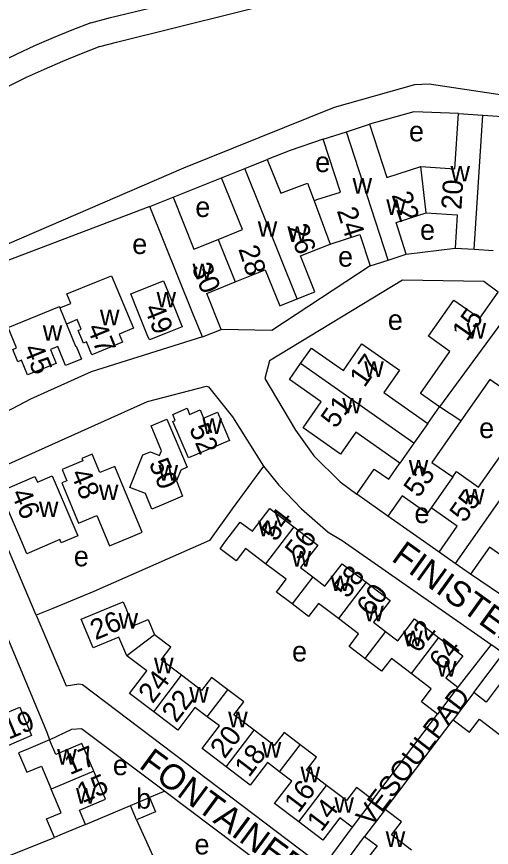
# Model space of a CAD drawing. Extents: x 157768 to 159790, y 387230 to 389604.
# Drawn here: x 158605.5 to 158699.3, y 389072.5 to 389236.8 of the extents above; entities that cross this region are included whole.
import ezdxf

# ---------------------------------------------------------------- set-up
doc = ezdxf.new("R2010")
doc.units = 0
for name, color, linetype in [('BLT_Basislijn', 7, 'Continuous'), ('BLT_Bebouwing', 7, 'Continuous'), ('BLT_Centroide', 7, 'Continuous'), ('BLT_Huisnummer', 7, 'Continuous'), ('BLT_Huisnummer_ tussenligend', 7, 'Continuous'), ('BLT_Onderverdeling_panden', 7, 'Continuous'), ('BLT_Straatnaam', 7, 'Continuous'), ('BLT_Straatnaam_verkleind', 7, 'Continuous')]:
    doc.layers.add(name, color=color, linetype=linetype)

msp = doc.modelspace()

# ---------------------------------------------------------------- linework, layer by layer
at = {"layer": 'BLT_Basislijn'}
for p, q in [((158624.04, 389236.61), (158675.88, 389249.36)), ((158625.26, 389231.76), (158674.62, 389244.05)), ((158620.19, 389235.55), (158624.04, 389236.61)), ((158621.95, 389230.87), (158625.26, 389231.76)), ((158636.43, 389201.07), (158646.01, 389204.9)), ((158682.51, 389189.81), (158692.15, 389191.03)), ((158689.02, 389130.91), (158678.87, 389138.05)), ((158705.5, 389119.48), (158695.22, 389126.57)), ((158699.3, 389112.66), (158692.71, 389104.22)), ((158695.83, 389103.12), (158701.69, 389110.93)), ((158675.89, 389081.9), (158688.66, 389098.9)), ((158678.34, 389080.04), (158691.78, 389097.78)), ((158634.79, 389083.67), (158631.76, 389082.41)), ((158619.11, 389077.07), (158628, 389080.82)), ((158629.19, 389078), (158639.67, 389055.04)), ((158671.82, 389076.54), (158666.1, 389068.72)), ((158602.65, 389070.31), (158612.98, 389074.49)), ((158668.52, 389066.89), (158674.28, 389074.71))]:
    msp.add_line(p, q, dxfattribs=at)
for points in [[(158620.19, 389235.55), (158616.45, 389234.11), (158612.75, 389232.59), (158609.08, 389230.99), (158605.44, 389229.33), (158601.83, 389227.59), (158598.26, 389225.78), (158594.73, 389223.9), (158592.29, 389222.55)], [(158621.95, 389230.87), (158618.26, 389229.44), (158614.6, 389227.94), (158610.98, 389226.36), (158607.38, 389224.72), (158603.82, 389223), (158600.3, 389221.2), (158596.81, 389219.34), (158594.74, 389218.19)], [(158786.57, 389178.45), (158727.09, 389212.53), (158703.26, 389221.01), (158687, 389223.41), (158684.13, 389223.28), (158668.27, 389218.8), (158638.46, 389206.81)], [(158692.83, 389217.61), (158683.97, 389217.94), (158675.27, 389215.52)], [(158666.11, 389212.54), (158659.56, 389210.31), (158655.03, 389208.53)], [(158638.46, 389206.81), (158547.74, 389167.61), (158544.64, 389164.5)], [(158631.85, 389199.23), (158601.81, 389187.85), (158547.63, 389163.08), (158514.51, 389134.71), (158512.92, 389133.02), (158503.21, 389117.99), (158502.57, 389106.88), (158513.55, 389078.5), (158526.29, 389054.94), (158530.22, 389027.48), (158534.69, 389023.17)], [(158675.37, 389187.49), (158655.96, 389174.7), (158645.93, 389174.95)], [(158700.63, 389182.29), (158697.86, 389184.42), (158681.78, 389184.66), (158655.48, 389168.72), (158654.54, 389165.24), (158660.61, 389154.99), (158664.27, 389149.97), (158669.47, 389144.8), (158672.71, 389142.36)], [(158642.21, 389173.46), (158620.23, 389166.55), (158608.23, 389161.14), (158592.3, 389152.76), (158561.19, 389133.52), (158547.15, 389123.34), (158541.1, 389118.4), (158539.51, 389116.18), (158538.23, 389113.63), (158537.74, 389111.33), (158537.91, 389105.95), (158555.4, 389064.46), (158559.68, 389038.08), (158559.64, 389036.09), (158558.78, 389035.34), (158557.73, 389034.76)], [(158609.36, 389118.47), (158599.47, 389141.65), (158599.21, 389143.2), (158599.85, 389145.53), (158600.71, 389146.93), (158631.38, 389160.66), (158643.06, 389163.73), (158643.45, 389163.62), (158648.16, 389157.69), (158654.3, 389147.9)], [(158654.3, 389147.9), (158648.13, 389139.49), (158643.63, 389133.22), (158620.75, 389123.14), (158612.66, 389119.77), (158609.36, 389118.47)], [(158654.3, 389147.9), (158657.33, 389144.13), (158661.82, 389139.47), (158667.04, 389134.87), (158669.84, 389133.21), (158696.67, 389114.51), (158699.3, 389112.66)], [(158570.02, 389127.98), (158579.58, 389134.24), (158585.87, 389138.34), (158588.77, 389140.4), (158592.76, 389139.54), (158593.57, 389138.13), (158611.51, 389095.31), (158612.04, 389093.78)], [(158609.36, 389118.47), (158615.29, 389104.48), (158617.78, 389104.87), (158618.54, 389104.72), (158663.61, 389070.61), (158666.1, 389068.72)], [(158699.3, 389112.66), (158699.63, 389112.42), (158701.69, 389110.93)], [(158612.04, 389093.78), (158616.43, 389095.92), (158618.33, 389096.05), (158634.23, 389084.1), (158634.79, 389083.67)], [(158634.79, 389083.67), (158653.51, 389069.57), (158653.77, 389061.1), (158639.67, 389055.04)]]:
    msp.add_lwpolyline(points, dxfattribs=at)
at = {"layer": 'BLT_Bebouwing'}
for p, q in [((158692.83, 389217.61), (158697.65, 389217.3)), ((158697.65, 389217.3), (158702.53, 389216.98)), ((158670.7, 389214.03), (158675.27, 389215.52)), ((158666.11, 389212.54), (158670.7, 389214.03)), ((158650.61, 389206.75), (158655.03, 389208.53)), ((158646.01, 389204.9), (158650.61, 389206.75)), ((158631.85, 389199.23), (158636.43, 389201.07)), ((158692.15, 389191.03), (158695.91, 389190.78)), ((158695.91, 389190.78), (158699.67, 389190.53)), ((158675.37, 389187.49), (158678.94, 389188.65)), ((158678.94, 389188.65), (158682.51, 389189.81)), ((158642.21, 389173.46), (158645.93, 389174.95)), ((158686.77, 389156.35), (158689.08, 389159.65)), ((158678.87, 389138.05), (158672.71, 389142.36)), ((158692.18, 389128.69), (158689.02, 389130.91)), ((158695.22, 389126.57), (158692.18, 389128.69)), ((158692.71, 389104.22), (158688.66, 389098.9)), ((158695.83, 389103.12), (158691.78, 389097.78)), ((158628, 389080.82), (158631.76, 389082.41)), ((158675.89, 389081.9), (158671.82, 389076.54)), ((158629.19, 389078), (158628, 389080.82)), ((158678.34, 389080.04), (158674.28, 389074.71))]:
    msp.add_line(p, q, dxfattribs=at)
for points in [[(158685.36, 389207.16), (158692.11, 389206.72), (158692.83, 389217.61)], [(158675.27, 389215.52), (158678.69, 389205), (158685.36, 389207.16)], [(158664.3, 389200.38), (158664.84, 389200.6), (158669.49, 389202.11), (158666.11, 389212.54)], [(158655.03, 389208.53), (158657.71, 389201.88), (158663.02, 389203.84), (158664.3, 389200.38)], [(158645.34, 389192.75), (158650.12, 389194.68), (158646.01, 389204.9)], [(158636.43, 389201.07), (158640.55, 389190.82), (158645.34, 389192.75)], [(158642.21, 389173.46), (158640.35, 389178.1), (158631.85, 389199.23)], [(158682.51, 389189.81), (158680.48, 389196.05), (158686.43, 389197.99)], [(158686.43, 389197.99), (158692.58, 389197.58), (158692.15, 389191.03)], [(158667.44, 389191.81), (158673.35, 389193.73), (158675.37, 389187.49)], [(158660.97, 389180.99), (158664.45, 389182.39), (158661.6, 389189.47), (158667.44, 389191.81)], [(158614.06, 389179.23), (158616.2, 389180.09), (158615.44, 389181.96), (158621.32, 389184.34), (158624.24, 389185.53), (158625.3, 389183.03)], [(158648.72, 389184.33), (158654.63, 389186.71), (158657.49, 389179.59), (158660.97, 389180.99)], [(158636.35, 389180.09), (158638.22, 389175.46), (158634.95, 389174.13), (158631.76, 389172.85), (158631.34, 389173.88), (158629.47, 389178.51), (158628.07, 389181.96), (158634.54, 389184.58), (158636.35, 389180.09)], [(158645.93, 389174.95), (158643.07, 389182.06), (158648.72, 389184.33)], [(158625.3, 389183.03), (158628.58, 389175.16), (158625.8, 389174.03), (158626.46, 389172.41), (158620.37, 389169.93), (158619.33, 389172.49)], [(158689.08, 389159.65), (158685.32, 389162.28), (158691.14, 389170.6), (158686.89, 389173.58), (158691.89, 389180.73), (158697.03, 389177.14), (158700.63, 389182.29)], [(158618.31, 389169.09), (158615.15, 389167.81), (158613.63, 389171.55), (158612.23, 389170.98), (158613.34, 389168.23), (158607.69, 389165.93), (158606.49, 389168.87), (158605.73, 389168.56), (158604.75, 389170.98), (158605.49, 389171.29), (158603.84, 389175.34), (158613.97, 389179.46), (158614.06, 389179.23)], [(158619.33, 389172.49), (158618.7, 389172.23), (158617.69, 389174.71), (158618.29, 389174.96), (158617.51, 389176.88), (158615.37, 389176.01)], [(158615.37, 389176.01), (158617.16, 389171.6), (158617.27, 389171.65), (158618.31, 389169.09)], [(158661.6, 389168.18), (158663.75, 389171.25), (158670.08, 389166.82), (158673.74, 389172.06), (158681.14, 389166.88), (158678.04, 389162.45), (158686.77, 389156.35)], [(158681.25, 389148.5), (158672.53, 389154.6), (158669.51, 389150.28), (158662.11, 389155.45), (158665.72, 389160.61), (158659.4, 389165.04), (158661.6, 389168.18)], [(158703.36, 389162.02), (158699.03, 389165.05), (158693.29, 389156.85)], [(158641.77, 389159.02), (158642.45, 389157.41), (158645.2, 389158.58), (158647.58, 389152.95), (158639.46, 389149.52), (158636.4, 389156.75), (158636.85, 389156.94), (158636.35, 389158.14), (158639.18, 389159.34), (158639.69, 389158.14), (158641.77, 389159.02)], [(158633.7, 389140.02), (158632.24, 389139.39), (158631.01, 389142.52), (158627.9, 389143.69), (158630.44, 389150.12), (158631.95, 389150.75), (158633.77, 389150.02), (158634.13, 389150.93), (158632.12, 389155.85), (158635.22, 389157.22), (158639.2, 389147.68), (158637.99, 389147.14), (158637.13, 389144.98), (158638.3, 389141.98), (158633.7, 389140.02)], [(158693.29, 389156.85), (158687.56, 389148.66), (158691.68, 389145.77)], [(158691.68, 389145.77), (158692.42, 389146.82), (158696.79, 389143.76), (158702.55, 389152)], [(158628.5, 389134.08), (158630.35, 389134.86), (158626.82, 389143.25), (158624.89, 389147.86), (158621.96, 389146.63), (158620.43, 389150.26), (158618.43, 389149.41), (158618.62, 389148.95), (158614.49, 389147.22), (158615.41, 389145.03), (158614.42, 389144.61), (158617.77, 389136.64), (158621.37, 389138.15), (158623.89, 389132.15), (158628.5, 389134.08)], [(158672.71, 389142.36), (158676.18, 389147.33), (158679.04, 389145.34), (158681.25, 389148.5)], [(158607.53, 389130.59), (158606.33, 389133.39), (158602.27, 389142.92), (158609.14, 389145.85)], [(158612.52, 389145.96), (158617.58, 389134.11), (158614.33, 389132.73), (158614.05, 389133.38), (158607.53, 389130.59)], [(158609.14, 389145.85), (158609.62, 389144.73), (158612.52, 389145.96)], [(158687.4, 389139.65), (158686.65, 389138.57), (158681.67, 389142.05), (158678.87, 389138.05)], [(158654.71, 389128.62), (158650.77, 389131.63), (158648.89, 389129.17), (158645.71, 389131.59), (158646.68, 389132.86), (158649.71, 389136.83), (158652.09, 389135.02), (158655.53, 389139.52), (158660.26, 389135.91)], [(158689.02, 389130.91), (158692.59, 389136.02), (158687.4, 389139.65)], [(158660.26, 389135.91), (158665, 389132.3), (158661.6, 389127.84), (158664.02, 389126)], [(158703.96, 389128.36), (158698.93, 389131.88), (158695.22, 389126.57)], [(158659.95, 389120.66), (158656.85, 389123.02), (158658.76, 389125.53), (158654.71, 389128.62)], [(158664.02, 389126), (158666.43, 389124.15), (158669.83, 389128.61), (158674.58, 389124.99)], [(158674.58, 389124.99), (158679.33, 389121.36), (158676.02, 389117.03), (158678.42, 389115.2)], [(158627.27, 389110.43), (158625.72, 389114.12), (158620.62, 389111.99), (158618.26, 389117.63), (158622.87, 389119.56), (158626.56, 389121.11), (158628.56, 389116.34), (158631.51, 389117.57), (158632.78, 389114.55)], [(158669.09, 389117.78), (158665.18, 389120.76), (158663.21, 389118.17), (158659.95, 389120.66)], [(158674.35, 389109.86), (158671.21, 389112.26), (158673.09, 389114.73), (158669.09, 389117.78)], [(158678.42, 389115.2), (158680.83, 389113.37), (158684.13, 389117.69), (158688.9, 389114.05)], [(158638.09, 389106.57), (158634.05, 389109.63), (158635.96, 389112.14), (158632.78, 389114.55)], [(158688.9, 389114.05), (158693.67, 389110.41), (158690.33, 389106.03), (158692.71, 389104.22)], [(158632.61, 389099.34), (158627.85, 389102.95), (158631.24, 389107.42), (158627.27, 389110.43)], [(158683.45, 389106.91), (158679.56, 389109.87), (158677.64, 389107.36), (158674.35, 389109.86)], [(158647.22, 389103.71), (158644.03, 389106.13), (158642.07, 389103.55), (158638.09, 389106.57)], [(158688.66, 389098.9), (158685.49, 389101.32), (158687.43, 389103.86), (158683.45, 389106.91)], [(158706.4, 389102.1), (158701.63, 389105.72), (158698.27, 389101.27), (158695.83, 389103.12)], [(158652.43, 389095.7), (158648.43, 389098.73), (158650.39, 389101.3), (158647.22, 389103.71)], [(158599.85, 389101.01), (158601.1, 389098.12), (158606.14, 389100.28), (158608.47, 389094.65), (158603.88, 389092.67), (158600.2, 389091.09), (158598.16, 389095.84), (158595.25, 389094.58), (158593.63, 389098.34)], [(158643.16, 389098.36), (158640.75, 389100.19), (158637.37, 389095.73), (158632.61, 389099.34)], [(158646.93, 389088.46), (158642.19, 389092.06), (158645.58, 389096.53), (158643.16, 389098.36)], [(158691.78, 389097.78), (158695.02, 389095.33), (158696.95, 389097.87), (158700.91, 389094.86)], [(158661.52, 389092.82), (158658.36, 389095.23), (158656.42, 389092.67), (158652.43, 389095.7)], [(158612.04, 389093.78), (158607.43, 389091.84), (158605.91, 389091.2), (158607.51, 389087.38), (158610.43, 389088.61), (158612.35, 389084.05)], [(158620.74, 389087.58), (158618.42, 389093.09), (158613.24, 389090.91), (158612.04, 389093.78)], [(158666.74, 389084.78), (158662.78, 389087.78), (158664.75, 389090.38), (158661.52, 389092.82)], [(158657.47, 389087.48), (158655.06, 389089.31), (158651.68, 389084.85), (158646.93, 389088.46)], [(158619.11, 389077.07), (158617.91, 389079.9), (158623.06, 389082.06), (158620.74, 389087.58)], [(158661.26, 389077.57), (158656.49, 389081.19), (158659.88, 389085.65), (158657.47, 389087.48)], [(158612.98, 389074.49), (158611.44, 389078.17), (158614.32, 389079.38), (158612.35, 389084.05)], [(158675.89, 389081.9), (158672.66, 389084.35), (158670.7, 389081.77), (158666.74, 389084.78)], [(158631.76, 389082.41), (158632.95, 389079.58), (158629.19, 389078)], [(158683.54, 389071.97), (158679.59, 389074.98), (158681.57, 389077.58), (158678.34, 389080.04)], [(158619.11, 389077.07), (158614.5, 389075.13), (158612.98, 389074.49)], [(158671.82, 389076.54), (158669.4, 389078.38), (158666.04, 389073.95), (158661.26, 389077.57)], [(158674.28, 389074.71), (158676.73, 389072.85), (158673.33, 389068.39), (158678.07, 389064.78)]]:
    msp.add_lwpolyline(points, dxfattribs=at)
at = {"layer": 'BLT_Onderverdeling_panden'}
for p, q in [((158695.91, 389190.78), (158697.65, 389217.3)), ((158678.94, 389188.65), (158670.7, 389214.03)), ((158660.97, 389180.99), (158650.61, 389206.75)), ((158686.43, 389197.99), (158685.36, 389207.16)), ((158664.3, 389200.38), (158667.44, 389191.81)), ((158645.34, 389192.75), (158648.72, 389184.33)), ((158703.96, 389179.96), (158689.08, 389159.65)), ((158614.8, 389177.42), (158615.37, 389176.01)), ((158684.01, 389152.42), (158661.6, 389168.18)), ((158693.29, 389156.85), (158689.08, 389159.65)), ((158686.77, 389156.35), (158684.01, 389152.42)), ((158684.01, 389152.42), (158681.25, 389148.5)), ((158706.54, 389149.21), (158692.18, 389128.69)), ((158691.68, 389145.77), (158687.4, 389139.65)), ((158660.26, 389135.91), (158654.71, 389128.62)), ((158664.02, 389126), (158659.95, 389120.66)), ((158674.58, 389124.99), (158669.09, 389117.78)), ((158678.42, 389115.2), (158674.35, 389109.86)), ((158632.78, 389114.55), (158627.27, 389110.43)), ((158688.9, 389114.05), (158683.45, 389106.91)), ((158632.61, 389099.34), (158638.09, 389106.57)), ((158643.16, 389098.36), (158647.22, 389103.71)), ((158646.93, 389088.46), (158652.43, 389095.7)), ((158657.47, 389087.48), (158661.52, 389092.82)), ((158620.74, 389087.58), (158612.35, 389084.05)), ((158661.26, 389077.57), (158666.74, 389084.78))]:
    msp.add_line(p, q, dxfattribs=at)
msp.add_lwpolyline([(158614.06, 389179.23), (158614.8, 389177.42)], dxfattribs=at)

# ---------------------------------------------------------------- texts
at = {"layer": 'BLT_Centroide'}
for s, p in [('e', (158683.04, 389212.13)), ('e', (158664.5, 389206.05)), ('w', (158691.24, 389204.19)), ('w', (158671.89, 389201.8)), ('e', (158640.82, 389197.17)), ('w', (158678.56, 389197.59)), ('w', (158653.16, 389193.27)), ('w', (158659.02, 389192.23)), ('e', (158685.22, 389192.65)), ('e', (158628.36, 389189.85)), ('e', (158669.02, 389187.35)), ('w', (158640.28, 389184.86)), ('w', (158633.16, 389179.3)), ('w', (158621.98, 389175.77)), ('e', (158678.86, 389174.85)), ('w', (158610.68, 389172.69)), ('w', (158694.41, 389173.12)), ('w', (158674.19, 389165.55)), ('w', (158669.86, 389158.34)), ('w', (158642.23, 389154.28)), ('e', (158696.9, 389153.46)), ('w', (158683, 389146.06)), ('w', (158633.55, 389145.03)), ('w', (158621.77, 389141.19)), ('w', (158694.11, 389140.34)), ('w', (158609.92, 389137.83)), ('e', (158684.12, 389136.64)), ('w', (158653.23, 389134.06)), ('e', (158616.81, 389128.1)), ('w', (158659.84, 389128.05)), ('w', (158667.55, 389123.19)), ('w', (158674.2, 389117.23)), ('w', (158625.65, 389115.78)), ('w', (158681.89, 389112.31)), ('e', (158659.93, 389109.29)), ('w', (158632.67, 389106.95)), ('w', (158688.56, 389106.28)), ('w', (158639.63, 389101.16)), ('w', (158647.31, 389096.28)), ('w', (158653.95, 389090.28)), ('w', (158613.52, 389088.91)), ('e', (158624.53, 389086.8)), ('w', (158661.61, 389085.39)), ('w', (158617.25, 389081.2)), ('b', (158629.14, 389080.19)), ('w', (158668.3, 389079.38)), ('w', (158678.44, 389072.62)), ('e', (158640.66, 389071.14))]:
    msp.add_text(s, height=4, dxfattribs=at).set_placement(p)
at = {"layer": 'BLT_Huisnummer'}
for s, rotation, p in [('22', 287.9916, (158679.57, 389201.53)), ('26', 287.9876, (158659.16, 389195.13)), ('30', 291.9151, (158640.05, 389187.22)), ('49', 291.9993, (158630.65, 389179.13)), ('15', 55.0268, (158694.5, 389172.4)), ('47', 292.1346, (158619.34, 389175.28)), ('45', 292.1304, (158606.77, 389171.17)), ('17', 55.0219, (158674.24, 389163.3)), ('51', 55.0222, (158668.58, 389155.18)), ('52', 292.6305, (158639.54, 389155.37)), ('50', 292.6305, (158631.58, 389148.47)), ('53', 55.0268, (158684.95, 389141.47)), ('48', 292.7687, (158616.1, 389146.46)), ('46', 293.0932, (158604.35, 389142.53)), ('54', 52.6575, (158656.65, 389132.81)), ('58', 52.6685, (158670.89, 389121.57)), ('26', 22.7155, (158621.1, 389113.45)), ('64', 52.6622, (158689.87, 389107.29)), ('22', 52.7983, (158637.04, 389097)), ('19', 22.8346, (158603.94, 389093.8)), ('17', 22.8346, (158616.04, 389086.79)), ('18', 52.7983, (158651.43, 389086.21)), ('15', 22.8346, (158618.52, 389081.23)), ('14', 52.7983, (158665.73, 389075.42))]:
    msp.add_text(s, height=4, rotation=rotation, dxfattribs=at).set_placement(p)
at = {"layer": 'BLT_Huisnummer_ tussenligend'}
for s, rotation, p in [('20', 86.2393, (158693.39, 389198.52)), ('24', 287.9916, (158668.74, 389198.43)), ('28', 287.9876, (158649.29, 389190.87)), ('55', 55.0268, (158694.02, 389136.53)), ('56', 52.6575, (158661.39, 389129.1)), ('60', 52.6685, (158675.52, 389117.96)), ('62', 52.6685, (158684.91, 389110.76)), ('24', 52.7983, (158632.4, 389100.8)), ('20', 52.7983, (158646.61, 389089.89)), ('16', 52.7983, (158661.2, 389079.13))]:
    msp.add_text(s, height=4, rotation=rotation, dxfattribs=at).set_placement(p)
at = {"layer": 'BLT_Straatnaam'}
for s, height, rotation, p in [('FINISTERELAAN', 4.9999, 324.2499, (158679.35, 389129.34)), ('FONTAINEBLEAULAAN', 5, 323.593, (158629.48, 389088.41))]:
    msp.add_text(s, height=height, rotation=rotation, dxfattribs=at).set_placement(p)
at = {"layer": 'BLT_Straatnaam_verkleind'}
msp.add_text('VESOULPAD', height=4, rotation=52.4837, dxfattribs=at).set_placement((158675.43, 389076.38))

doc.saveas('drawing.dxf')
